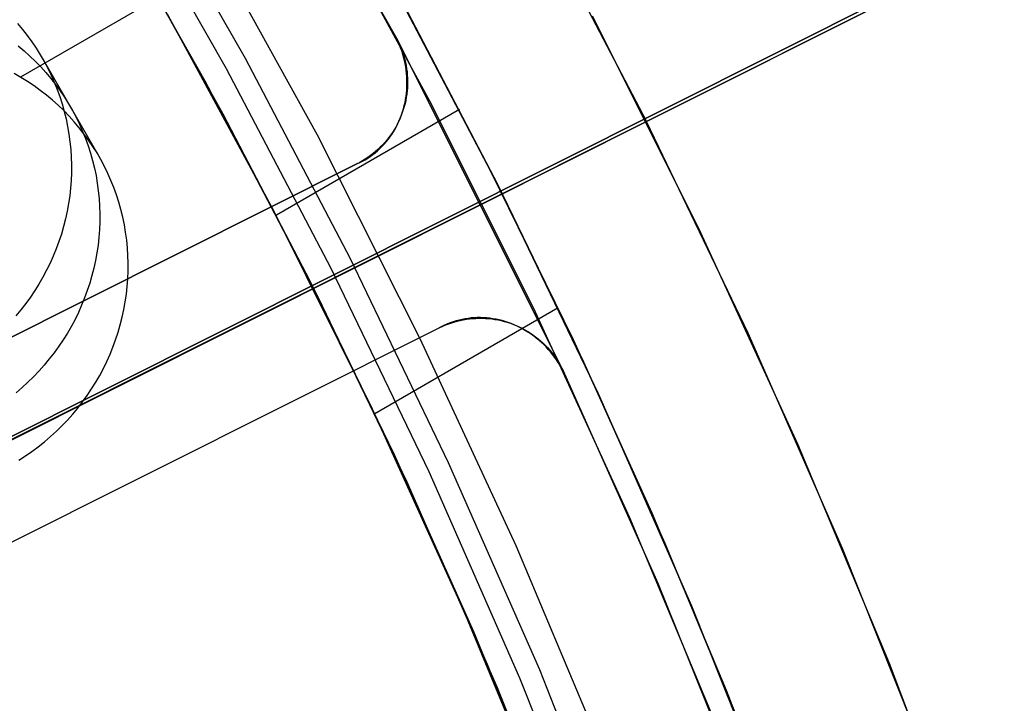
# Model space of a CAD drawing. Header units: millimetres. Extents: x 7986 to 9191, y -11326 to -10283.
# Tile 264 of 312: x 8648.68 to 8659.42, y -10638.55 to -10631.1. Entities that reach past the tile are written whole.
import ezdxf

# ---------------------------------------------------------------- set-up
doc = ezdxf.new("R2010")
doc.units = ezdxf.units.MM
doc.layers.add('color', color=7, linetype='Continuous')
doc.layers.add('luz', color=7, linetype='Continuous')

msp = doc.modelspace()

# ---------------------------------------------------------------- linework, layer by layer
at = {"color": 7, "true_color": 0xffffff}
for p, q in [((9160.337, -10336.326, 35.29), (8648.691, -10631.725, 35.29)), ((8651.142, -10631.522, 60.565), (8649.921, -10629.379, 60.565)), ((8651.142, -10631.522, 60.565), (8649.921, -10629.379, 60.565)), ((8650.937, -10631.634, 60.99), (8649.72, -10629.498, 60.99)), ((8650.937, -10631.634, 60.99), (8649.72, -10629.498, 60.99)), ((8649.489, -10629.635, 61.309), (8650.701, -10631.763, 61.309)), ((8649.489, -10629.635, 18.434), (8650.701, -10631.763, 18.434)), ((8651.928, -10632.358, 18.434), (8650.731, -10630.179, 18.434)), ((8651.928, -10632.358, 18.434), (8650.731, -10630.179, 18.434)), ((8649.901, -10630.34, 41.811), (8650.897, -10632.125, 42.283)), ((8650.942, -10632.208, 34.582), (8649.901, -10630.34, 34.089)), ((8653.894, -10632.898, 19.934), (8652.719, -10630.659, 19.934)), ((8653.894, -10632.898, 61.309), (8652.719, -10630.659, 61.309)), ((8653.816, -10632.745, 42.743), (8652.874, -10630.944, 42.275)), ((8651.449, -10633.174, 60.059), (8650.298, -10631.043, 60.059)), ((8651.449, -10633.174, 60.059), (8650.298, -10631.043, 60.059)), ((8652.915, -10631.02, 34.572), (8653.894, -10632.899, 35.061)), ((8648.659, -10631.14, 40.814), (8648.713, -10631.204, 40.833)), ((8648.713, -10631.204, 40.833), (8648.765, -10631.27, 40.852)), ((8648.765, -10631.27, 40.852), (8648.814, -10631.338, 40.872)), ((8648.664, -10631.384, 38.041), (8648.729, -10631.438, 38.06)), ((8648.814, -10631.338, 40.872), (8648.862, -10631.408, 40.891)), ((8648.862, -10631.408, 40.891), (8648.906, -10631.479, 40.91)), ((8648.729, -10631.438, 38.06), (8648.792, -10631.494, 38.078)), ((8648.792, -10631.494, 38.078), (8648.853, -10631.553, 38.097)), ((8648.906, -10631.479, 40.91), (8648.948, -10631.552, 40.93)), ((8648.927, -10631.515, 40.92), (8649.546, -10632.587, 35.561)), ((8648.853, -10631.553, 38.097), (8648.911, -10631.613, 38.116)), ((8648.911, -10631.613, 38.116), (8648.968, -10631.675, 38.135)), ((8648.948, -10631.552, 40.93), (8648.988, -10631.626, 40.949)), ((8648.988, -10631.626, 40.949), (8649.024, -10631.702, 40.969)), ((8652.288, -10633.706, 60.565), (8651.142, -10631.522, 60.565)), ((8652.288, -10633.706, 60.565), (8651.142, -10631.522, 60.565)), ((8648.696, -10631.728, 35.291), (8648.622, -10631.686, 35.274)), ((8648.768, -10631.772, 35.308), (8648.696, -10631.728, 35.291)), ((8648.968, -10631.675, 38.135), (8649.022, -10631.74, 38.154)), ((8649.024, -10631.702, 40.969), (8649.058, -10631.779, 40.988)), ((8652.079, -10633.811, 60.99), (8650.937, -10631.634, 60.99)), ((8652.079, -10633.811, 60.99), (8650.937, -10631.634, 60.99)), ((8648.838, -10631.819, 35.326), (8648.768, -10631.772, 35.308)), ((8648.907, -10631.868, 35.344), (8648.838, -10631.819, 35.326)), ((8649.022, -10631.74, 38.154), (8649.074, -10631.806, 38.173)), ((8649.058, -10631.779, 40.988), (8649.09, -10631.857, 41.007)), ((8649.074, -10631.806, 38.173), (8649.124, -10631.874, 38.192)), ((8650.701, -10631.763, 61.309), (8651.839, -10633.932, 61.309)), ((8650.701, -10631.763, 18.434), (8651.839, -10633.932, 18.434)), ((8648.973, -10631.92, 35.362), (8648.907, -10631.868, 35.344)), ((8649.038, -10631.974, 35.38), (8648.973, -10631.92, 35.362)), ((8649.09, -10631.857, 41.007), (8649.118, -10631.936, 41.026)), ((8649.118, -10631.936, 41.026), (8649.144, -10632.016, 41.045)), ((8649.124, -10631.874, 38.192), (8649.171, -10631.944, 38.212)), ((8649.171, -10631.944, 38.212), (8649.215, -10632.015, 38.231)), ((8649.101, -10632.03, 35.398), (8649.038, -10631.974, 35.38)), ((8649.162, -10632.088, 35.417), (8649.101, -10632.03, 35.398)), ((8649.144, -10632.016, 41.045), (8649.167, -10632.097, 41.064)), ((8649.215, -10632.015, 38.231), (8649.257, -10632.088, 38.25)), ((8649.221, -10632.149, 35.436), (8649.162, -10632.088, 35.417)), ((8649.167, -10632.097, 41.064), (8649.187, -10632.179, 41.083)), ((8649.277, -10632.211, 35.455), (8649.221, -10632.149, 35.436)), ((8649.257, -10632.088, 38.25), (8649.297, -10632.162, 38.27)), ((8649.297, -10632.162, 38.27), (8649.334, -10632.238, 38.289)), ((8650.897, -10632.125, 42.283), (8651.853, -10633.958, 42.759)), ((8653.475, -10632.078, 42.571), (8651.481, -10633.229, 42.571)), ((8649.187, -10632.179, 41.083), (8649.204, -10632.262, 41.101)), ((8649.204, -10632.262, 41.101), (8649.219, -10632.345, 41.12)), ((8649.332, -10632.276, 35.474), (8649.277, -10632.211, 35.455)), ((8649.334, -10632.238, 38.289), (8649.368, -10632.315, 38.308)), ((8651.938, -10634.129, 35.081), (8650.942, -10632.208, 34.582)), ((8649.219, -10632.345, 41.12), (8649.23, -10632.428, 41.138)), ((8649.383, -10632.342, 35.493), (8649.332, -10632.276, 35.474)), ((8649.368, -10632.315, 38.308), (8649.399, -10632.393, 38.328)), ((8649.433, -10632.41, 35.513), (8649.383, -10632.342, 35.493)), ((8653.049, -10634.577, 18.434), (8651.928, -10632.358, 18.434)), ((8653.049, -10634.577, 18.434), (8651.928, -10632.358, 18.434)), ((8649.23, -10632.428, 41.138), (8649.238, -10632.512, 41.155)), ((8649.399, -10632.393, 38.328), (8649.428, -10632.472, 38.347)), ((8649.428, -10632.472, 38.347), (8649.454, -10632.552, 38.366)), ((8649.48, -10632.479, 35.532), (8649.433, -10632.41, 35.513)), ((8649.525, -10632.551, 35.551), (8649.48, -10632.479, 35.532)), ((8649.238, -10632.512, 41.155), (8649.244, -10632.597, 41.173)), ((8649.454, -10632.552, 38.366), (8649.476, -10632.633, 38.385)), ((8649.567, -10632.623, 35.571), (8649.525, -10632.551, 35.551)), ((8649.244, -10632.597, 41.173), (8649.246, -10632.681, 41.19)), ((8649.246, -10632.681, 41.19), (8649.246, -10632.766, 41.207)), ((8649.476, -10632.633, 38.385), (8649.497, -10632.715, 38.403)), ((8649.606, -10632.698, 35.59), (8649.567, -10632.623, 35.571)), ((8649.643, -10632.773, 35.61), (8649.606, -10632.698, 35.59)), ((8649.246, -10632.766, 41.207), (8649.242, -10632.851, 41.223)), ((8649.497, -10632.715, 38.403), (8649.514, -10632.797, 38.422)), ((8649.514, -10632.797, 38.422), (8649.528, -10632.88, 38.44)), ((8649.677, -10632.85, 35.629), (8649.643, -10632.773, 35.61)), ((8654.718, -10634.59, 43.216), (8653.816, -10632.745, 42.743)), ((8649.242, -10632.851, 41.223), (8649.236, -10632.935, 41.24)), ((8649.528, -10632.88, 38.44), (8649.539, -10632.964, 38.458)), ((8649.708, -10632.928, 35.648), (8649.677, -10632.85, 35.629)), ((8654.991, -10635.176, 19.934), (8653.894, -10632.898, 19.934)), ((8654.991, -10635.176, 61.309), (8653.894, -10632.898, 61.309)), ((8653.894, -10632.899, 35.061), (8654.829, -10634.828, 35.555)), ((8649.227, -10633.019, 41.255), (8649.214, -10633.103, 41.271)), ((8649.236, -10632.935, 41.24), (8649.227, -10633.019, 41.255)), ((8649.539, -10632.964, 38.458), (8649.548, -10633.048, 38.476)), ((8649.737, -10633.008, 35.667), (8649.708, -10632.928, 35.648)), ((8649.763, -10633.088, 35.686), (8649.737, -10633.008, 35.667)), ((8649.214, -10633.103, 41.271), (8649.199, -10633.187, 41.286)), ((8649.548, -10633.048, 38.476), (8649.553, -10633.132, 38.493)), ((8649.786, -10633.169, 35.705), (8649.763, -10633.088, 35.686)), ((8649.199, -10633.187, 41.286), (8649.181, -10633.27, 41.3)), ((8649.553, -10633.132, 38.493), (8649.556, -10633.217, 38.511)), ((8649.556, -10633.217, 38.511), (8649.555, -10633.302, 38.527)), ((8649.806, -10633.251, 35.724), (8649.786, -10633.169, 35.705)), ((8652.527, -10635.344, 60.059), (8651.449, -10633.174, 60.059)), ((8652.527, -10635.344, 60.059), (8651.449, -10633.174, 60.059)), ((8649.181, -10633.27, 41.3), (8649.16, -10633.353, 41.314)), ((8649.555, -10633.302, 38.527), (8649.552, -10633.386, 38.544)), ((8649.823, -10633.333, 35.742), (8649.806, -10633.251, 35.724)), ((8649.837, -10633.416, 35.761), (8649.823, -10633.333, 35.742)), ((8649.136, -10633.435, 41.328), (8649.11, -10633.516, 41.341)), ((8649.16, -10633.353, 41.314), (8649.136, -10633.435, 41.328)), ((8649.552, -10633.386, 38.544), (8649.545, -10633.471, 38.56)), ((8649.849, -10633.5, 35.779), (8649.837, -10633.416, 35.761)), ((8649.11, -10633.516, 41.341), (8649.08, -10633.596, 41.354)), ((8649.536, -10633.555, 38.576), (8649.524, -10633.639, 38.591)), ((8649.545, -10633.471, 38.56), (8649.536, -10633.555, 38.576)), ((8649.857, -10633.584, 35.796), (8649.849, -10633.5, 35.779)), ((8649.08, -10633.596, 41.354), (8649.048, -10633.675, 41.366)), ((8649.524, -10633.639, 38.591), (8649.509, -10633.723, 38.606)), ((8649.862, -10633.668, 35.814), (8649.857, -10633.584, 35.796)), ((8649.865, -10633.753, 35.831), (8649.862, -10633.668, 35.814)), ((8649.013, -10633.753, 41.377), (8648.976, -10633.83, 41.388)), ((8649.048, -10633.675, 41.366), (8649.013, -10633.753, 41.377)), ((8649.509, -10633.723, 38.606), (8649.491, -10633.806, 38.621)), ((8649.865, -10633.837, 35.848), (8649.865, -10633.753, 35.831)), ((8653.358, -10635.928, 60.565), (8652.288, -10633.706, 60.565)), ((8653.358, -10635.928, 60.565), (8652.288, -10633.706, 60.565)), ((8648.976, -10633.83, 41.388), (8648.935, -10633.905, 41.399)), ((8649.491, -10633.806, 38.621), (8649.47, -10633.888, 38.635)), ((8649.861, -10633.922, 35.864), (8649.865, -10633.837, 35.848)), ((8653.146, -10636.026, 60.99), (8652.079, -10633.811, 60.99)), ((8653.146, -10636.026, 60.99), (8652.079, -10633.811, 60.99)), ((8648.892, -10633.98, 41.409), (8648.847, -10634.052, 41.418)), ((8648.935, -10633.905, 41.399), (8648.892, -10633.98, 41.409)), ((8649.446, -10633.97, 38.648), (8649.419, -10634.051, 38.662)), ((8649.47, -10633.888, 38.635), (8649.446, -10633.97, 38.648)), ((8649.855, -10634.007, 35.881), (8649.861, -10633.922, 35.864)), ((8651.839, -10633.932, 61.309), (8652.902, -10636.138, 61.309)), ((8651.839, -10633.932, 18.434), (8652.902, -10636.138, 18.434)), ((8651.853, -10633.958, 42.759), (8652.764, -10635.84, 43.241)), ((8648.847, -10634.052, 41.418), (8648.799, -10634.124, 41.427)), ((8649.419, -10634.051, 38.662), (8649.39, -10634.131, 38.674)), ((8649.833, -10634.175, 35.912), (8649.845, -10634.091, 35.896)), ((8649.845, -10634.091, 35.896), (8649.855, -10634.007, 35.881)), ((8648.749, -10634.193, 41.435), (8648.696, -10634.261, 41.443)), ((8648.799, -10634.124, 41.427), (8648.749, -10634.193, 41.435)), ((8649.39, -10634.131, 38.674), (8649.357, -10634.211, 38.686)), ((8649.818, -10634.259, 35.927), (8649.833, -10634.175, 35.912)), ((8652.885, -10636.102, 35.585), (8651.938, -10634.129, 35.081)), ((8648.696, -10634.261, 41.443), (8648.641, -10634.327, 41.449)), ((8649.322, -10634.289, 38.698), (8649.285, -10634.366, 38.709)), ((8649.357, -10634.211, 38.686), (8649.322, -10634.289, 38.698)), ((8649.8, -10634.342, 35.941), (8649.818, -10634.259, 35.927)), ((8654.552, -10634.241, 35.406), (8652.554, -10635.395, 35.406)), ((8649.285, -10634.366, 38.709), (8649.245, -10634.441, 38.719)), ((8649.779, -10634.424, 35.955), (8649.8, -10634.342, 35.941)), ((8649.202, -10634.515, 38.729), (8649.156, -10634.588, 38.739)), ((8649.245, -10634.441, 38.719), (8649.202, -10634.515, 38.729)), ((8649.728, -10634.587, 35.982), (8649.755, -10634.506, 35.969)), ((8649.755, -10634.506, 35.969), (8649.779, -10634.424, 35.955)), ((8649.156, -10634.588, 38.739), (8649.108, -10634.659, 38.747)), ((8649.699, -10634.667, 35.995), (8649.728, -10634.587, 35.982)), ((8654.093, -10636.833, 18.434), (8653.049, -10634.577, 18.434)), ((8654.093, -10636.833, 18.434), (8653.049, -10634.577, 18.434)), ((8655.576, -10636.48, 43.693), (8654.718, -10634.59, 43.216)), ((8649.058, -10634.729, 38.755), (8649.005, -10634.797, 38.763)), ((8649.108, -10634.659, 38.747), (8649.058, -10634.729, 38.755)), ((8649.667, -10634.746, 36.007), (8649.699, -10634.667, 35.995)), ((8649.005, -10634.797, 38.763), (8648.95, -10634.863, 38.77)), ((8649.594, -10634.901, 36.029), (8649.632, -10634.824, 36.018)), ((8649.632, -10634.824, 36.018), (8649.667, -10634.746, 36.007)), ((8654.829, -10634.828, 35.555), (8655.717, -10636.804, 36.052)), ((8648.893, -10634.928, 38.776), (8648.834, -10634.99, 38.782)), ((8648.95, -10634.863, 38.77), (8648.893, -10634.928, 38.776)), ((8649.554, -10634.977, 36.04), (8649.594, -10634.901, 36.029)), ((8648.772, -10635.05, 38.787), (8648.709, -10635.109, 38.791)), ((8648.834, -10634.99, 38.782), (8648.772, -10635.05, 38.787)), ((8649.466, -10635.124, 36.059), (8649.511, -10635.051, 36.05)), ((8649.511, -10635.051, 36.05), (8649.554, -10634.977, 36.04)), ((8648.709, -10635.109, 38.791), (8648.643, -10635.165, 38.795)), ((8649.418, -10635.195, 36.068), (8649.466, -10635.124, 36.059)), ((8649.315, -10635.333, 36.083), (8649.367, -10635.265, 36.076)), ((8649.367, -10635.265, 36.076), (8649.418, -10635.195, 36.068)), ((8656.009, -10637.491, 19.934), (8654.991, -10635.176, 19.934)), ((8656.009, -10637.491, 61.309), (8654.991, -10635.176, 61.309)), ((8649.26, -10635.399, 36.09), (8649.315, -10635.333, 36.083)), ((8653.529, -10637.549, 60.059), (8652.527, -10635.344, 60.059)), ((8653.529, -10637.549, 60.059), (8652.527, -10635.344, 60.059)), ((8649.143, -10635.526, 36.102), (8649.203, -10635.463, 36.097)), ((8649.203, -10635.463, 36.097), (8649.26, -10635.399, 36.09)), ((8649.018, -10635.644, 36.112), (8649.082, -10635.586, 36.107)), ((8649.082, -10635.586, 36.107), (8649.143, -10635.526, 36.102)), ((8648.885, -10635.754, 36.118), (8648.953, -10635.7, 36.115)), ((8648.953, -10635.7, 36.115), (8649.018, -10635.644, 36.112)), ((8648.745, -10635.855, 36.122), (8648.816, -10635.806, 36.121)), ((8648.816, -10635.806, 36.121), (8648.885, -10635.754, 36.118)), ((8648.673, -10635.902, 36.123), (8648.745, -10635.855, 36.122)), ((8652.764, -10635.84, 43.241), (8653.628, -10637.769, 43.726)), ((8654.136, -10638.276, 60.99), (8653.146, -10636.026, 60.99)), ((8654.136, -10638.276, 60.99), (8653.146, -10636.026, 60.99)), ((8654.351, -10638.186, 60.565), (8653.358, -10635.928, 60.565)), ((8654.351, -10638.186, 60.565), (8653.358, -10635.928, 60.565)), ((8653.781, -10638.127, 36.094), (8652.885, -10636.102, 35.585)), ((8652.902, -10636.138, 61.309), (8653.888, -10638.38, 61.309)), ((8652.902, -10636.138, 18.434), (8653.888, -10638.38, 18.434)), ((8656.387, -10638.412, 44.173), (8655.576, -10636.48, 43.693)), ((8655.057, -10639.124, 18.434), (8654.093, -10636.833, 18.434)), ((8655.057, -10639.124, 18.434), (8654.093, -10636.833, 18.434)), ((8655.717, -10636.804, 36.052), (8656.553, -10638.827, 36.553)), ((8656.946, -10639.839, 19.934), (8656.009, -10637.491, 19.934)), ((8656.946, -10639.839, 61.309), (8656.009, -10637.491, 61.309)), ((8654.456, -10639.787, 60.059), (8653.529, -10637.549, 60.059)), ((8654.456, -10639.787, 60.059), (8653.529, -10637.549, 60.059)), ((8653.628, -10637.769, 43.726), (8654.442, -10639.743, 44.215)), ((8654.622, -10640.201, 36.605), (8653.781, -10638.127, 36.094)), ((8655.047, -10640.559, 60.99), (8654.136, -10638.276, 60.99)), ((8655.047, -10640.559, 60.99), (8654.136, -10638.276, 60.99)), ((8655.265, -10640.477, 60.565), (8654.351, -10638.186, 60.565)), ((8655.265, -10640.477, 60.565), (8654.351, -10638.186, 60.565)), ((8653.888, -10638.38, 61.309), (8654.795, -10640.655, 61.309)), ((8653.888, -10638.38, 18.434), (8654.795, -10640.655, 18.434)), ((8657.151, -10640.386, 44.656), (8656.387, -10638.412, 44.173))]:
    msp.add_line(p, q, dxfattribs=at)
at = {"layer": 'color', "color": 254, "true_color": 0xcad1ee}
for p, q in [((8655.514, -10632.208, -3.495), (8724.703, -10597.532, -36.481)), ((8655.514, -10632.208, -3.495), (8724.703, -10597.532, -36.481)), ((8721.671, -10599.052, -37.21), (8643.079, -10638.439, 0.259)), ((8721.671, -10599.052, -37.21), (8643.079, -10638.439, 0.259)), ((8652.792, -10631.304, -2.642), (8651.554, -10629.089, -2.642)), ((8652.792, -10631.304, -2.642), (8651.554, -10629.089, -2.642)), ((8651.945, -10629.77, 17.559), (8653.151, -10631.982, 17.559)), ((8651.945, -10629.77, 17.559), (8653.151, -10631.982, 17.559)), ((8651.945, -10629.77, 7.459), (8653.151, -10631.982, 7.459)), ((8654.327, -10629.938, -3.495), (8655.514, -10632.208, -3.495)), ((8654.327, -10629.938, -3.495), (8655.514, -10632.208, -3.495)), ((8654.924, -10631.055, 17.559), (8656.084, -10633.37, 17.559)), ((8654.924, -10631.055, 17.559), (8656.084, -10633.37, 17.559)), ((8654.924, -10631.055, 7.032), (8656.084, -10633.37, 7.032)), ((8652.792, -10631.304, 4.359), (8652.808, -10631.335, 4.359)), ((8652.792, -10631.304, 4.359), (8652.792, -10631.304, -2.642)), ((8652.807, -10631.337, -2.641), (8652.792, -10631.304, -2.642)), ((8652.792, -10631.304, 0.859), (8652.808, -10631.335, 0.859)), ((8652.807, -10631.337, -2.641), (8652.792, -10631.304, -2.642)), ((8654.609, -10634.929, 4.359), (8652.792, -10631.304, 4.359)), ((8652.792, -10631.304, 4.359), (8652.792, -10631.304, -2.642)), ((8654.609, -10634.929, 4.359), (8652.792, -10631.304, 4.359)), ((8652.792, -10631.304, 4.359), (8652.808, -10631.335, 4.359)), ((8652.805, -10631.328, 4.359), (8652.805, -10631.328, -2.642)), ((8652.821, -10631.37, -2.64), (8652.807, -10631.337, -2.641)), ((8652.821, -10631.37, -2.64), (8652.807, -10631.337, -2.641)), ((8652.808, -10631.335, 4.359), (8652.823, -10631.366, 4.359)), ((8652.808, -10631.335, 0.859), (8652.823, -10631.366, 0.859)), ((8652.808, -10631.335, 4.359), (8652.823, -10631.366, 4.359)), ((8652.835, -10631.404, -2.638), (8652.821, -10631.37, -2.64)), ((8652.835, -10631.404, -2.638), (8652.821, -10631.37, -2.64)), ((8652.823, -10631.366, 4.359), (8652.836, -10631.398, 4.359)), ((8652.823, -10631.366, 0.859), (8652.836, -10631.398, 0.859)), ((8652.823, -10631.366, 4.359), (8652.836, -10631.398, 4.359)), ((8652.847, -10631.438, -2.636), (8652.835, -10631.404, -2.638)), ((8652.847, -10631.438, -2.636), (8652.835, -10631.404, -2.638)), ((8652.836, -10631.398, 4.359), (8652.849, -10631.43, 4.359)), ((8652.836, -10631.398, 0.859), (8652.849, -10631.43, 0.859)), ((8652.836, -10631.398, 4.359), (8652.849, -10631.43, 4.359)), ((8652.858, -10631.472, -2.633), (8652.847, -10631.438, -2.636)), ((8652.858, -10631.472, -2.633), (8652.847, -10631.438, -2.636)), ((8652.849, -10631.43, 4.359), (8652.86, -10631.463, 4.359)), ((8652.849, -10631.43, 0.859), (8652.86, -10631.463, 0.859)), ((8652.849, -10631.43, 4.359), (8652.86, -10631.463, 4.359)), ((8652.867, -10631.507, -2.63), (8652.858, -10631.472, -2.633)), ((8652.867, -10631.507, -2.63), (8652.858, -10631.472, -2.633)), ((8652.86, -10631.463, 4.359), (8652.871, -10631.496, 4.359)), ((8652.86, -10631.463, 0.859), (8652.871, -10631.496, 0.859)), ((8652.86, -10631.463, 4.359), (8652.871, -10631.496, 4.359)), ((8652.876, -10631.542, -2.626), (8652.867, -10631.507, -2.63)), ((8652.876, -10631.542, -2.626), (8652.867, -10631.507, -2.63)), ((8652.871, -10631.496, 4.359), (8652.88, -10631.53, 4.359)), ((8652.871, -10631.496, 0.859), (8652.88, -10631.53, 0.859)), ((8652.871, -10631.496, 4.359), (8652.88, -10631.53, 4.359)), ((8652.883, -10631.577, -2.622), (8652.876, -10631.542, -2.626)), ((8652.883, -10631.577, -2.622), (8652.876, -10631.542, -2.626)), ((8652.88, -10631.53, 4.359), (8652.888, -10631.564, 4.359)), ((8652.88, -10631.53, 0.859), (8652.888, -10631.564, 0.859)), ((8652.88, -10631.53, 4.359), (8652.888, -10631.564, 4.359)), ((8652.89, -10631.613, -2.617), (8652.883, -10631.577, -2.622)), ((8652.89, -10631.613, -2.617), (8652.883, -10631.577, -2.622)), ((8652.888, -10631.564, 4.359), (8652.895, -10631.598, 4.359)), ((8652.888, -10631.564, 0.859), (8652.895, -10631.598, 0.859)), ((8652.888, -10631.564, 4.359), (8652.895, -10631.598, 4.359)), ((8652.895, -10631.648, -2.612), (8652.89, -10631.613, -2.617)), ((8652.895, -10631.648, -2.612), (8652.89, -10631.613, -2.617)), ((8652.895, -10631.598, 4.359), (8652.9, -10631.632, 4.359)), ((8652.895, -10631.598, 0.859), (8652.9, -10631.632, 0.859)), ((8652.895, -10631.598, 4.359), (8652.9, -10631.632, 4.359)), ((8652.899, -10631.684, -2.607), (8652.895, -10631.648, -2.612)), ((8652.899, -10631.684, -2.607), (8652.895, -10631.648, -2.612)), ((8652.902, -10631.719, -2.601), (8652.899, -10631.684, -2.607)), ((8652.902, -10631.719, -2.601), (8652.899, -10631.684, -2.607)), ((8652.9, -10631.632, 4.359), (8652.905, -10631.666, 4.359)), ((8652.9, -10631.632, 0.859), (8652.905, -10631.666, 0.859)), ((8652.9, -10631.632, 4.359), (8652.905, -10631.666, 4.359)), ((8652.904, -10631.755, -2.594), (8652.902, -10631.719, -2.601)), ((8652.904, -10631.755, -2.594), (8652.902, -10631.719, -2.601)), ((8652.905, -10631.666, 4.359), (8652.908, -10631.701, 4.359)), ((8652.905, -10631.666, 0.859), (8652.908, -10631.701, 0.859)), ((8652.905, -10631.666, 4.359), (8652.908, -10631.701, 4.359)), ((8652.908, -10631.701, 4.359), (8652.91, -10631.736, 4.359)), ((8652.908, -10631.701, 0.859), (8652.91, -10631.736, 0.859)), ((8652.908, -10631.701, 4.359), (8652.91, -10631.736, 4.359)), ((8652.91, -10631.736, 4.359), (8652.911, -10631.77, 4.359)), ((8652.91, -10631.736, 0.859), (8652.911, -10631.77, 0.859)), ((8652.91, -10631.736, 4.359), (8652.911, -10631.77, 4.359)), ((8652.902, -10631.862, -2.572), (8652.904, -10631.826, -2.58)), ((8652.902, -10631.862, -2.572), (8652.904, -10631.826, -2.58)), ((8652.904, -10631.791, -2.587), (8652.904, -10631.755, -2.594)), ((8652.904, -10631.791, -2.587), (8652.904, -10631.755, -2.594)), ((8652.904, -10631.826, -2.58), (8652.904, -10631.791, -2.587)), ((8652.904, -10631.826, -2.58), (8652.904, -10631.791, -2.587)), ((8652.909, -10631.84, 4.359), (8652.906, -10631.875, 4.359)), ((8652.909, -10631.84, 0.859), (8652.906, -10631.875, 0.859)), ((8652.909, -10631.84, 4.359), (8652.906, -10631.875, 4.359)), ((8652.91, -10631.805, 4.359), (8652.909, -10631.84, 4.359)), ((8652.91, -10631.805, 0.859), (8652.909, -10631.84, 0.859)), ((8652.91, -10631.805, 4.359), (8652.909, -10631.84, 4.359)), ((8652.911, -10631.77, 4.359), (8652.91, -10631.805, 4.359)), ((8652.911, -10631.77, 0.859), (8652.91, -10631.805, 0.859)), ((8652.911, -10631.77, 4.359), (8652.91, -10631.805, 4.359)), ((8652.889, -10631.967, -2.546), (8652.895, -10631.932, -2.555)), ((8652.889, -10631.967, -2.546), (8652.895, -10631.932, -2.555)), ((8652.897, -10631.943, 4.359), (8652.89, -10631.978, 4.359)), ((8652.897, -10631.943, 0.859), (8652.89, -10631.978, 0.859)), ((8652.897, -10631.943, 4.359), (8652.89, -10631.978, 4.359)), ((8652.895, -10631.932, -2.555), (8652.899, -10631.897, -2.564)), ((8652.895, -10631.932, -2.555), (8652.899, -10631.897, -2.564)), ((8652.902, -10631.909, 4.359), (8652.897, -10631.943, 4.359)), ((8652.902, -10631.909, 0.859), (8652.897, -10631.943, 0.859)), ((8652.902, -10631.909, 4.359), (8652.897, -10631.943, 4.359)), ((8652.899, -10631.897, -2.564), (8652.902, -10631.862, -2.572)), ((8652.899, -10631.897, -2.564), (8652.902, -10631.862, -2.572)), ((8652.906, -10631.875, 4.359), (8652.902, -10631.909, 4.359)), ((8652.906, -10631.875, 0.859), (8652.902, -10631.909, 0.859)), ((8652.906, -10631.875, 4.359), (8652.902, -10631.909, 4.359)), ((8652.874, -10632.045, 4.359), (8652.864, -10632.078, 4.359)), ((8652.874, -10632.045, 0.859), (8652.864, -10632.078, 0.859)), ((8652.874, -10632.045, 4.359), (8652.864, -10632.078, 4.359)), ((8652.866, -10632.069, -2.517), (8652.875, -10632.035, -2.527)), ((8652.866, -10632.069, -2.517), (8652.875, -10632.035, -2.527)), ((8652.883, -10632.012, 4.359), (8652.874, -10632.045, 4.359)), ((8652.883, -10632.012, 0.859), (8652.874, -10632.045, 0.859)), ((8652.883, -10632.012, 4.359), (8652.874, -10632.045, 4.359)), ((8652.875, -10632.035, -2.527), (8652.883, -10632.001, -2.537)), ((8652.875, -10632.035, -2.527), (8652.883, -10632.001, -2.537)), ((8652.883, -10632.001, -2.537), (8652.889, -10631.967, -2.546)), ((8652.883, -10632.001, -2.537), (8652.889, -10631.967, -2.546)), ((8652.89, -10631.978, 4.359), (8652.883, -10632.012, 4.359)), ((8652.89, -10631.978, 0.859), (8652.883, -10632.012, 0.859)), ((8652.89, -10631.978, 4.359), (8652.883, -10632.012, 4.359)), ((8653.151, -10631.982, 17.559), (8654.281, -10634.235, 17.559)), ((8653.151, -10631.982, 17.559), (8654.281, -10634.235, 17.559)), ((8653.151, -10631.982, 7.459), (8654.281, -10634.235, 7.459)), ((8652.841, -10632.144, 4.359), (8652.827, -10632.176, 4.359)), ((8652.841, -10632.144, 0.859), (8652.827, -10632.176, 0.859)), ((8652.841, -10632.144, 4.359), (8652.827, -10632.176, 4.359)), ((8652.833, -10632.167, -2.485), (8652.845, -10632.135, -2.496)), ((8652.833, -10632.167, -2.485), (8652.845, -10632.135, -2.496)), ((8652.853, -10632.111, 4.359), (8652.841, -10632.144, 4.359)), ((8652.853, -10632.111, 0.859), (8652.841, -10632.144, 0.859)), ((8652.853, -10632.111, 4.359), (8652.841, -10632.144, 4.359)), ((8652.845, -10632.135, -2.496), (8652.856, -10632.102, -2.507)), ((8652.845, -10632.135, -2.496), (8652.856, -10632.102, -2.507)), ((8652.864, -10632.078, 4.359), (8652.853, -10632.111, 4.359)), ((8652.864, -10632.078, 0.859), (8652.853, -10632.111, 0.859)), ((8652.864, -10632.078, 4.359), (8652.853, -10632.111, 4.359)), ((8652.856, -10632.102, -2.507), (8652.866, -10632.069, -2.517)), ((8652.856, -10632.102, -2.507), (8652.866, -10632.069, -2.517)), ((8652.781, -10632.269, 4.359), (8652.763, -10632.299, 4.359)), ((8652.781, -10632.269, 0.859), (8652.763, -10632.299, 0.859)), ((8652.781, -10632.269, 4.359), (8652.763, -10632.299, 4.359)), ((8652.774, -10632.291, -2.438), (8652.79, -10632.261, -2.451)), ((8652.774, -10632.291, -2.438), (8652.79, -10632.261, -2.451)), ((8652.797, -10632.239, 4.359), (8652.781, -10632.269, 4.359)), ((8652.797, -10632.239, 0.859), (8652.781, -10632.269, 0.859)), ((8652.797, -10632.239, 4.359), (8652.781, -10632.269, 4.359)), ((8652.79, -10632.261, -2.451), (8652.806, -10632.23, -2.462)), ((8652.79, -10632.261, -2.451), (8652.806, -10632.23, -2.462)), ((8652.813, -10632.208, 4.359), (8652.797, -10632.239, 4.359)), ((8652.813, -10632.208, 0.859), (8652.797, -10632.239, 0.859)), ((8652.813, -10632.208, 4.359), (8652.797, -10632.239, 4.359)), ((8652.806, -10632.23, -2.462), (8652.82, -10632.199, -2.474)), ((8652.806, -10632.23, -2.462), (8652.82, -10632.199, -2.474)), ((8652.827, -10632.176, 4.359), (8652.813, -10632.208, 4.359)), ((8652.827, -10632.176, 0.859), (8652.813, -10632.208, 0.859)), ((8652.827, -10632.176, 4.359), (8652.813, -10632.208, 4.359)), ((8652.82, -10632.199, -2.474), (8652.833, -10632.167, -2.485)), ((8652.82, -10632.199, -2.474), (8652.833, -10632.167, -2.485)), ((8653.726, -10633.104, 17.559), (8655.514, -10632.208, 17.559)), ((8656.622, -10634.517, -3.495), (8655.514, -10632.208, -3.495)), ((8656.622, -10634.517, -3.495), (8655.514, -10632.208, -3.495)), ((8655.514, -10632.208, 17.559), (8655.514, -10632.208, -3.495)), ((8652.698, -10632.404, -2.388), (8652.718, -10632.377, -2.401)), ((8652.698, -10632.404, -2.388), (8652.718, -10632.377, -2.401)), ((8652.725, -10632.357, 4.359), (8652.704, -10632.385, 4.359)), ((8652.725, -10632.357, 0.859), (8652.704, -10632.385, 0.859)), ((8652.725, -10632.357, 4.359), (8652.704, -10632.385, 4.359)), ((8652.718, -10632.377, -2.401), (8652.738, -10632.349, -2.413)), ((8652.718, -10632.377, -2.401), (8652.738, -10632.349, -2.413)), ((8652.745, -10632.328, 4.359), (8652.725, -10632.357, 4.359)), ((8652.745, -10632.328, 0.859), (8652.725, -10632.357, 0.859)), ((8652.745, -10632.328, 4.359), (8652.725, -10632.357, 4.359)), ((8652.738, -10632.349, -2.413), (8652.756, -10632.32, -2.426)), ((8652.738, -10632.349, -2.413), (8652.756, -10632.32, -2.426)), ((8652.763, -10632.299, 4.359), (8652.745, -10632.328, 4.359)), ((8652.763, -10632.299, 0.859), (8652.745, -10632.328, 0.859)), ((8652.763, -10632.299, 4.359), (8652.745, -10632.328, 4.359)), ((8652.756, -10632.32, -2.426), (8652.774, -10632.291, -2.438)), ((8652.756, -10632.32, -2.426), (8652.774, -10632.291, -2.438)), ((8652.608, -10632.503, -2.334), (8652.631, -10632.48, -2.347)), ((8652.608, -10632.503, -2.334), (8652.631, -10632.48, -2.347)), ((8652.637, -10632.464, 4.359), (8652.612, -10632.489, 4.359)), ((8652.637, -10632.464, 0.859), (8652.612, -10632.489, 0.859)), ((8652.637, -10632.464, 4.359), (8652.612, -10632.489, 4.359)), ((8652.631, -10632.48, -2.347), (8652.655, -10632.455, -2.361)), ((8652.631, -10632.48, -2.347), (8652.655, -10632.455, -2.361)), ((8652.66, -10632.439, 4.359), (8652.637, -10632.464, 4.359)), ((8652.66, -10632.439, 0.859), (8652.637, -10632.464, 0.859)), ((8652.66, -10632.439, 4.359), (8652.637, -10632.464, 4.359)), ((8652.655, -10632.455, -2.361), (8652.677, -10632.43, -2.374)), ((8652.655, -10632.455, -2.361), (8652.677, -10632.43, -2.374)), ((8652.683, -10632.412, 4.359), (8652.66, -10632.439, 4.359)), ((8652.683, -10632.412, 0.859), (8652.66, -10632.439, 0.859)), ((8652.683, -10632.412, 4.359), (8652.66, -10632.439, 4.359)), ((8652.677, -10632.43, -2.374), (8652.698, -10632.404, -2.388)), ((8652.677, -10632.43, -2.374), (8652.698, -10632.404, -2.388)), ((8652.704, -10632.385, 4.359), (8652.683, -10632.412, 4.359)), ((8652.704, -10632.385, 0.859), (8652.683, -10632.412, 0.859)), ((8652.704, -10632.385, 4.359), (8652.683, -10632.412, 4.359)), ((8652.476, -10632.607, -2.264), (8652.504, -10632.588, -2.278)), ((8652.476, -10632.607, -2.264), (8652.504, -10632.588, -2.278)), ((8652.507, -10632.579, 4.359), (8652.478, -10632.6, 4.359)), ((8652.507, -10632.579, 0.859), (8652.478, -10632.6, 0.859)), ((8652.507, -10632.579, 4.359), (8652.478, -10632.6, 4.359)), ((8652.504, -10632.588, -2.278), (8652.531, -10632.568, -2.292)), ((8652.504, -10632.588, -2.278), (8652.531, -10632.568, -2.292)), ((8652.534, -10632.558, 4.359), (8652.507, -10632.579, 4.359)), ((8652.534, -10632.558, 0.859), (8652.507, -10632.579, 0.859)), ((8652.534, -10632.558, 4.359), (8652.507, -10632.579, 4.359)), ((8652.531, -10632.568, -2.292), (8652.557, -10632.548, -2.306)), ((8652.531, -10632.568, -2.292), (8652.557, -10632.548, -2.306)), ((8652.561, -10632.536, 4.359), (8652.534, -10632.558, 4.359)), ((8652.561, -10632.536, 0.859), (8652.534, -10632.558, 0.859)), ((8652.561, -10632.536, 4.359), (8652.534, -10632.558, 4.359)), ((8652.557, -10632.548, -2.306), (8652.583, -10632.526, -2.32)), ((8652.557, -10632.548, -2.306), (8652.583, -10632.526, -2.32)), ((8652.587, -10632.513, 4.359), (8652.561, -10632.536, 4.359)), ((8652.587, -10632.513, 0.859), (8652.561, -10632.536, 0.859)), ((8652.587, -10632.513, 4.359), (8652.561, -10632.536, 4.359)), ((8652.583, -10632.526, -2.32), (8652.608, -10632.503, -2.334)), ((8652.583, -10632.526, -2.32), (8652.608, -10632.503, -2.334)), ((8652.612, -10632.489, 4.359), (8652.587, -10632.513, 4.359)), ((8652.612, -10632.489, 0.859), (8652.587, -10632.513, 0.859)), ((8652.612, -10632.489, 4.359), (8652.587, -10632.513, 4.359)), ((8652.359, -10632.67, -2.207), (8643.862, -10636.929, 1.843)), ((8652.359, -10632.67, 4.359), (8643.862, -10636.929, 4.359)), ((8652.359, -10632.67, -2.207), (8643.862, -10636.929, 1.843)), ((8652.359, -10632.67, 4.359), (8643.862, -10636.929, 4.359)), ((8645.471, -10636.122, 1.076), (8652.359, -10632.67, 1.076)), ((8652.39, -10632.654, 4.359), (8652.359, -10632.67, 4.359)), ((8652.39, -10632.654, 0.859), (8652.359, -10632.67, 0.859)), ((8652.39, -10632.654, 4.359), (8652.359, -10632.67, 4.359)), ((8652.359, -10632.67, -2.207), (8652.389, -10632.656, -2.221)), ((8652.359, -10632.67, -2.207), (8652.389, -10632.656, -2.221)), ((8652.359, -10632.67, 4.359), (8652.359, -10632.67, -2.207)), ((8652.359, -10632.67, 4.359), (8652.359, -10632.67, -2.207)), ((8652.389, -10632.656, -2.221), (8652.419, -10632.641, -2.235)), ((8652.389, -10632.656, -2.221), (8652.419, -10632.641, -2.235)), ((8652.42, -10632.637, 4.359), (8652.39, -10632.654, 4.359)), ((8652.42, -10632.637, 0.859), (8652.39, -10632.654, 0.859)), ((8652.42, -10632.637, 4.359), (8652.39, -10632.654, 4.359)), ((8652.419, -10632.641, -2.235), (8652.448, -10632.624, -2.25)), ((8652.419, -10632.641, -2.235), (8652.448, -10632.624, -2.25)), ((8652.449, -10632.619, 4.359), (8652.42, -10632.637, 4.359)), ((8652.449, -10632.619, 0.859), (8652.42, -10632.637, 0.859)), ((8652.449, -10632.619, 4.359), (8652.42, -10632.637, 4.359)), ((8652.448, -10632.624, -2.25), (8652.476, -10632.607, -2.264)), ((8652.448, -10632.624, -2.25), (8652.476, -10632.607, -2.264)), ((8652.478, -10632.6, 4.359), (8652.449, -10632.619, 4.359)), ((8652.478, -10632.6, 0.859), (8652.449, -10632.619, 0.859)), ((8652.478, -10632.6, 4.359), (8652.449, -10632.619, 4.359)), ((8619.761, -10650.126, 4.359), (8653.726, -10633.104, 4.359)), ((8653.726, -10633.104, 17.559), (8653.726, -10633.104, 4.359)), ((8656.084, -10633.37, 17.559), (8657.163, -10635.723, 17.559)), ((8656.084, -10633.37, 17.559), (8657.163, -10635.723, 17.559)), ((8656.084, -10633.37, 7.032), (8657.163, -10635.723, 7.032)), ((8654.281, -10634.235, 17.559), (8655.331, -10636.526, 17.559)), ((8654.281, -10634.235, 17.559), (8655.331, -10636.526, 17.559)), ((8654.281, -10634.235, 7.459), (8655.331, -10636.526, 7.459)), ((8653.345, -10634.415, -2.25), (8653.314, -10634.428, -2.235)), ((8653.345, -10634.415, -2.25), (8653.314, -10634.428, -2.235)), ((8653.318, -10634.429, 4.359), (8653.35, -10634.417, 4.359)), ((8653.318, -10634.429, 0.859), (8653.35, -10634.417, 0.859)), ((8653.318, -10634.429, 4.359), (8653.35, -10634.417, 4.359)), ((8653.376, -10634.402, -2.264), (8653.345, -10634.415, -2.25)), ((8653.376, -10634.402, -2.264), (8653.345, -10634.415, -2.25)), ((8653.35, -10634.417, 4.359), (8653.383, -10634.405, 4.359)), ((8653.35, -10634.417, 0.859), (8653.383, -10634.405, 0.859)), ((8653.35, -10634.417, 4.359), (8653.383, -10634.405, 4.359)), ((8653.408, -10634.391, -2.278), (8653.376, -10634.402, -2.264)), ((8653.408, -10634.391, -2.278), (8653.376, -10634.402, -2.264)), ((8653.383, -10634.405, 4.359), (8653.416, -10634.394, 4.359)), ((8653.383, -10634.405, 0.859), (8653.416, -10634.394, 0.859)), ((8653.383, -10634.405, 4.359), (8653.416, -10634.394, 4.359)), ((8653.44, -10634.382, -2.292), (8653.408, -10634.391, -2.278)), ((8653.44, -10634.382, -2.292), (8653.408, -10634.391, -2.278)), ((8653.416, -10634.394, 4.359), (8653.45, -10634.385, 4.359)), ((8653.416, -10634.394, 0.859), (8653.45, -10634.385, 0.859)), ((8653.416, -10634.394, 4.359), (8653.45, -10634.385, 4.359)), ((8653.472, -10634.373, -2.306), (8653.44, -10634.382, -2.292)), ((8653.472, -10634.373, -2.306), (8653.44, -10634.382, -2.292)), ((8653.45, -10634.385, 4.359), (8653.483, -10634.377, 4.359)), ((8653.45, -10634.385, 0.859), (8653.483, -10634.377, 0.859)), ((8653.45, -10634.385, 4.359), (8653.483, -10634.377, 4.359)), ((8653.505, -10634.365, -2.32), (8653.472, -10634.373, -2.306)), ((8653.505, -10634.365, -2.32), (8653.472, -10634.373, -2.306)), ((8653.483, -10634.377, 4.359), (8653.518, -10634.37, 4.359)), ((8653.483, -10634.377, 0.859), (8653.518, -10634.37, 0.859)), ((8653.483, -10634.377, 4.359), (8653.518, -10634.37, 4.359)), ((8653.537, -10634.359, -2.334), (8653.505, -10634.365, -2.32)), ((8653.537, -10634.359, -2.334), (8653.505, -10634.365, -2.32)), ((8653.518, -10634.37, 4.359), (8653.552, -10634.364, 4.359)), ((8653.518, -10634.37, 0.859), (8653.552, -10634.364, 0.859)), ((8653.518, -10634.37, 4.359), (8653.552, -10634.364, 4.359)), ((8653.571, -10634.354, -2.347), (8653.537, -10634.359, -2.334)), ((8653.571, -10634.354, -2.347), (8653.537, -10634.359, -2.334)), ((8653.552, -10634.364, 4.359), (8653.586, -10634.359, 4.359)), ((8653.552, -10634.364, 0.859), (8653.586, -10634.359, 0.859)), ((8653.552, -10634.364, 4.359), (8653.586, -10634.359, 4.359)), ((8653.604, -10634.35, -2.361), (8653.571, -10634.354, -2.347)), ((8653.604, -10634.35, -2.361), (8653.571, -10634.354, -2.347)), ((8653.586, -10634.359, 4.359), (8653.621, -10634.356, 4.359)), ((8653.586, -10634.359, 0.859), (8653.621, -10634.356, 0.859)), ((8653.586, -10634.359, 4.359), (8653.621, -10634.356, 4.359)), ((8653.638, -10634.347, -2.374), (8653.604, -10634.35, -2.361)), ((8653.638, -10634.347, -2.374), (8653.604, -10634.35, -2.361)), ((8653.621, -10634.356, 4.359), (8653.655, -10634.354, 4.359)), ((8653.621, -10634.356, 0.859), (8653.655, -10634.354, 0.859)), ((8653.621, -10634.356, 4.359), (8653.655, -10634.354, 4.359)), ((8653.671, -10634.346, -2.388), (8653.638, -10634.347, -2.374)), ((8653.671, -10634.346, -2.388), (8653.638, -10634.347, -2.374)), ((8653.655, -10634.354, 4.359), (8653.69, -10634.352, 4.359)), ((8653.655, -10634.354, 0.859), (8653.69, -10634.352, 0.859)), ((8653.655, -10634.354, 4.359), (8653.69, -10634.352, 4.359)), ((8653.705, -10634.346, -2.401), (8653.671, -10634.346, -2.388)), ((8653.705, -10634.346, -2.401), (8653.671, -10634.346, -2.388)), ((8653.69, -10634.352, 4.359), (8653.725, -10634.353, 4.359)), ((8653.69, -10634.352, 0.859), (8653.725, -10634.353, 0.859)), ((8653.69, -10634.352, 4.359), (8653.725, -10634.353, 4.359)), ((8653.739, -10634.347, -2.413), (8653.705, -10634.346, -2.401)), ((8653.739, -10634.347, -2.413), (8653.705, -10634.346, -2.401)), ((8653.725, -10634.353, 4.359), (8653.76, -10634.354, 4.359)), ((8653.725, -10634.353, 0.859), (8653.76, -10634.354, 0.859)), ((8653.725, -10634.353, 4.359), (8653.76, -10634.354, 4.359)), ((8653.773, -10634.349, -2.426), (8653.739, -10634.347, -2.413)), ((8653.773, -10634.349, -2.426), (8653.739, -10634.347, -2.413)), ((8653.76, -10634.354, 4.359), (8653.794, -10634.357, 4.359)), ((8653.76, -10634.354, 0.859), (8653.794, -10634.357, 0.859)), ((8653.76, -10634.354, 4.359), (8653.794, -10634.357, 4.359)), ((8653.807, -10634.353, -2.438), (8653.773, -10634.349, -2.426)), ((8653.807, -10634.353, -2.438), (8653.773, -10634.349, -2.426)), ((8653.794, -10634.357, 4.359), (8653.829, -10634.36, 4.359)), ((8653.794, -10634.357, 0.859), (8653.829, -10634.36, 0.859)), ((8653.794, -10634.357, 4.359), (8653.829, -10634.36, 4.359)), ((8653.841, -10634.358, -2.451), (8653.807, -10634.353, -2.438)), ((8653.841, -10634.358, -2.451), (8653.807, -10634.353, -2.438)), ((8653.829, -10634.36, 4.359), (8653.863, -10634.365, 4.359)), ((8653.829, -10634.36, 0.859), (8653.863, -10634.365, 0.859)), ((8653.829, -10634.36, 4.359), (8653.863, -10634.365, 4.359)), ((8653.875, -10634.364, -2.462), (8653.841, -10634.358, -2.451)), ((8653.875, -10634.364, -2.462), (8653.841, -10634.358, -2.451)), ((8653.863, -10634.365, 4.359), (8653.897, -10634.371, 4.359)), ((8653.863, -10634.365, 0.859), (8653.897, -10634.371, 0.859)), ((8653.863, -10634.365, 4.359), (8653.897, -10634.371, 4.359)), ((8653.908, -10634.371, -2.474), (8653.875, -10634.364, -2.462)), ((8653.908, -10634.371, -2.474), (8653.875, -10634.364, -2.462)), ((8653.897, -10634.371, 4.359), (8653.931, -10634.379, 4.359)), ((8653.897, -10634.371, 0.859), (8653.931, -10634.379, 0.859)), ((8653.897, -10634.371, 4.359), (8653.931, -10634.379, 4.359)), ((8653.942, -10634.379, -2.485), (8653.908, -10634.371, -2.474)), ((8653.942, -10634.379, -2.485), (8653.908, -10634.371, -2.474)), ((8653.931, -10634.379, 4.359), (8653.965, -10634.387, 4.359)), ((8653.931, -10634.379, 0.859), (8653.965, -10634.387, 0.859)), ((8653.931, -10634.379, 4.359), (8653.965, -10634.387, 4.359)), ((8653.975, -10634.389, -2.496), (8653.942, -10634.379, -2.485)), ((8653.975, -10634.389, -2.496), (8653.942, -10634.379, -2.485)), ((8653.965, -10634.387, 4.359), (8653.998, -10634.397, 4.359)), ((8653.965, -10634.387, 0.859), (8653.998, -10634.397, 0.859)), ((8653.965, -10634.387, 4.359), (8653.998, -10634.397, 4.359)), ((8654.008, -10634.4, -2.507), (8653.975, -10634.389, -2.496)), ((8654.008, -10634.4, -2.507), (8653.975, -10634.389, -2.496)), ((8653.998, -10634.397, 4.359), (8654.031, -10634.408, 4.359)), ((8653.998, -10634.397, 0.859), (8654.031, -10634.408, 0.859)), ((8653.998, -10634.397, 4.359), (8654.031, -10634.408, 4.359)), ((8654.04, -10634.412, -2.517), (8654.008, -10634.4, -2.507)), ((8654.04, -10634.412, -2.517), (8654.008, -10634.4, -2.507)), ((8654.031, -10634.408, 4.359), (8654.064, -10634.42, 4.359)), ((8654.031, -10634.408, 0.859), (8654.064, -10634.42, 0.859)), ((8654.031, -10634.408, 4.359), (8654.064, -10634.42, 4.359)), ((8654.073, -10634.425, -2.527), (8654.04, -10634.412, -2.517)), ((8654.073, -10634.425, -2.527), (8654.04, -10634.412, -2.517)), ((8644.758, -10638.717, 1.843), (8653.255, -10634.458, -2.207)), ((8644.758, -10638.717, 4.359), (8653.255, -10634.458, 4.359)), ((8644.758, -10638.717, 1.843), (8653.255, -10634.458, -2.207)), ((8644.758, -10638.717, 4.359), (8653.255, -10634.458, 4.359)), ((8646.368, -10637.91, 1.076), (8653.255, -10634.458, 1.076)), ((8653.284, -10634.443, -2.221), (8653.255, -10634.458, -2.207)), ((8653.255, -10634.458, 4.359), (8653.286, -10634.443, 4.359)), ((8653.284, -10634.443, -2.221), (8653.255, -10634.458, -2.207)), ((8653.255, -10634.458, 0.859), (8653.286, -10634.443, 0.859)), ((8653.255, -10634.458, 4.359), (8653.286, -10634.443, 4.359)), ((8653.255, -10634.458, -2.207), (8653.255, -10634.458, 4.359)), ((8653.255, -10634.458, -2.207), (8653.255, -10634.458, 4.359)), ((8653.314, -10634.428, -2.235), (8653.284, -10634.443, -2.221)), ((8653.314, -10634.428, -2.235), (8653.284, -10634.443, -2.221)), ((8653.286, -10634.443, 4.359), (8653.318, -10634.429, 4.359)), ((8653.286, -10634.443, 0.859), (8653.318, -10634.429, 0.859)), ((8653.286, -10634.443, 4.359), (8653.318, -10634.429, 4.359)), ((8654.064, -10634.42, 4.359), (8654.096, -10634.433, 4.359)), ((8654.064, -10634.42, 0.859), (8654.096, -10634.433, 0.859)), ((8654.064, -10634.42, 4.359), (8654.096, -10634.433, 4.359)), ((8654.105, -10634.439, -2.537), (8654.073, -10634.425, -2.527)), ((8654.105, -10634.439, -2.537), (8654.073, -10634.425, -2.527)), ((8654.096, -10634.433, 4.359), (8654.128, -10634.447, 4.359)), ((8654.096, -10634.433, 0.859), (8654.128, -10634.447, 0.859)), ((8654.096, -10634.433, 4.359), (8654.128, -10634.447, 4.359)), ((8654.136, -10634.455, -2.546), (8654.105, -10634.439, -2.537)), ((8654.136, -10634.455, -2.546), (8654.105, -10634.439, -2.537)), ((8654.128, -10634.447, 4.359), (8654.159, -10634.462, 4.359)), ((8654.128, -10634.447, 0.859), (8654.159, -10634.462, 0.859)), ((8654.128, -10634.447, 4.359), (8654.159, -10634.462, 4.359)), ((8654.167, -10634.471, -2.555), (8654.136, -10634.455, -2.546)), ((8654.167, -10634.471, -2.555), (8654.136, -10634.455, -2.546)), ((8654.159, -10634.462, 4.359), (8654.19, -10634.479, 4.359)), ((8654.159, -10634.462, 0.859), (8654.19, -10634.479, 0.859)), ((8654.159, -10634.462, 4.359), (8654.19, -10634.479, 4.359)), ((8654.198, -10634.489, -2.564), (8654.167, -10634.471, -2.555)), ((8654.198, -10634.489, -2.564), (8654.167, -10634.471, -2.555)), ((8654.19, -10634.479, 4.359), (8654.22, -10634.496, 4.359)), ((8654.19, -10634.479, 0.859), (8654.22, -10634.496, 0.859)), ((8654.19, -10634.479, 4.359), (8654.22, -10634.496, 4.359)), ((8654.228, -10634.507, -2.572), (8654.198, -10634.489, -2.564)), ((8654.228, -10634.507, -2.572), (8654.198, -10634.489, -2.564)), ((8654.22, -10634.496, 4.359), (8654.249, -10634.515, 4.359)), ((8654.22, -10634.496, 0.859), (8654.249, -10634.515, 0.859)), ((8654.22, -10634.496, 4.359), (8654.249, -10634.515, 4.359)), ((8654.257, -10634.527, -2.58), (8654.228, -10634.507, -2.572)), ((8654.257, -10634.527, -2.58), (8654.228, -10634.507, -2.572)), ((8654.249, -10634.515, 4.359), (8654.278, -10634.534, 4.359)), ((8654.249, -10634.515, 0.859), (8654.278, -10634.534, 0.859)), ((8654.249, -10634.515, 4.359), (8654.278, -10634.534, 4.359)), ((8657.651, -10636.862, -3.495), (8656.622, -10634.517, -3.495)), ((8657.651, -10636.862, -3.495), (8656.622, -10634.517, -3.495)), ((8654.286, -10634.548, -2.587), (8654.257, -10634.527, -2.58)), ((8654.286, -10634.548, -2.587), (8654.257, -10634.527, -2.58)), ((8654.278, -10634.534, 4.359), (8654.306, -10634.555, 4.359)), ((8654.278, -10634.534, 0.859), (8654.306, -10634.555, 0.859)), ((8654.278, -10634.534, 4.359), (8654.306, -10634.555, 4.359)), ((8654.314, -10634.57, -2.594), (8654.286, -10634.548, -2.587)), ((8654.314, -10634.57, -2.594), (8654.286, -10634.548, -2.587)), ((8654.306, -10634.555, 4.359), (8654.334, -10634.576, 4.359)), ((8654.306, -10634.555, 0.859), (8654.334, -10634.576, 0.859)), ((8654.306, -10634.555, 4.359), (8654.334, -10634.576, 4.359)), ((8654.342, -10634.592, -2.601), (8654.314, -10634.57, -2.594)), ((8654.342, -10634.592, -2.601), (8654.314, -10634.57, -2.594)), ((8654.334, -10634.576, 4.359), (8654.36, -10634.599, 4.359)), ((8654.334, -10634.576, 0.859), (8654.36, -10634.599, 0.859)), ((8654.334, -10634.576, 4.359), (8654.36, -10634.599, 4.359)), ((8654.369, -10634.616, -2.607), (8654.342, -10634.592, -2.601)), ((8654.369, -10634.616, -2.607), (8654.342, -10634.592, -2.601)), ((8654.36, -10634.599, 4.359), (8654.386, -10634.622, 4.359)), ((8654.36, -10634.599, 0.859), (8654.386, -10634.622, 0.859)), ((8654.36, -10634.599, 4.359), (8654.386, -10634.622, 4.359)), ((8654.395, -10634.641, -2.612), (8654.369, -10634.616, -2.607)), ((8654.395, -10634.641, -2.612), (8654.369, -10634.616, -2.607)), ((8654.386, -10634.622, 4.359), (8654.411, -10634.646, 4.359)), ((8654.386, -10634.622, 0.859), (8654.411, -10634.646, 0.859)), ((8654.386, -10634.622, 4.359), (8654.411, -10634.646, 4.359)), ((8654.42, -10634.666, -2.617), (8654.395, -10634.641, -2.612)), ((8654.42, -10634.666, -2.617), (8654.395, -10634.641, -2.612)), ((8654.411, -10634.646, 4.359), (8654.435, -10634.671, 4.359)), ((8654.411, -10634.646, 0.859), (8654.435, -10634.671, 0.859)), ((8654.411, -10634.646, 4.359), (8654.435, -10634.671, 4.359)), ((8654.445, -10634.692, -2.622), (8654.42, -10634.666, -2.617)), ((8654.445, -10634.692, -2.622), (8654.42, -10634.666, -2.617)), ((8654.435, -10634.671, 4.359), (8654.458, -10634.697, 4.359)), ((8654.435, -10634.671, 0.859), (8654.458, -10634.697, 0.859)), ((8654.435, -10634.671, 4.359), (8654.458, -10634.697, 4.359)), ((8654.468, -10634.719, -2.626), (8654.445, -10634.692, -2.622)), ((8654.468, -10634.719, -2.626), (8654.445, -10634.692, -2.622)), ((8654.458, -10634.697, 4.359), (8654.481, -10634.724, 4.359)), ((8654.458, -10634.697, 0.859), (8654.481, -10634.724, 0.859)), ((8654.458, -10634.697, 4.359), (8654.481, -10634.724, 4.359)), ((8654.491, -10634.747, -2.63), (8654.468, -10634.719, -2.626)), ((8654.491, -10634.747, -2.63), (8654.468, -10634.719, -2.626)), ((8654.481, -10634.724, 4.359), (8654.502, -10634.751, 4.359)), ((8654.481, -10634.724, 0.859), (8654.502, -10634.751, 0.859)), ((8654.481, -10634.724, 4.359), (8654.502, -10634.751, 4.359)), ((8654.513, -10634.776, -2.633), (8654.491, -10634.747, -2.63)), ((8654.513, -10634.776, -2.633), (8654.491, -10634.747, -2.63)), ((8654.502, -10634.751, 4.359), (8654.522, -10634.779, 4.359)), ((8654.502, -10634.751, 0.859), (8654.522, -10634.779, 0.859)), ((8654.502, -10634.751, 4.359), (8654.522, -10634.779, 4.359)), ((8654.534, -10634.805, -2.636), (8654.513, -10634.776, -2.633)), ((8654.534, -10634.805, -2.636), (8654.513, -10634.776, -2.633)), ((8654.522, -10634.779, 4.359), (8654.542, -10634.808, 4.359)), ((8654.522, -10634.779, 0.859), (8654.542, -10634.808, 0.859)), ((8654.522, -10634.779, 4.359), (8654.542, -10634.808, 4.359)), ((8654.554, -10634.835, -2.638), (8654.534, -10634.805, -2.636)), ((8654.554, -10634.835, -2.638), (8654.534, -10634.805, -2.636)), ((8654.542, -10634.808, 4.359), (8654.56, -10634.837, 4.359)), ((8654.542, -10634.808, 0.859), (8654.56, -10634.837, 0.859)), ((8654.542, -10634.808, 4.359), (8654.56, -10634.837, 4.359)), ((8654.574, -10634.866, -2.64), (8654.554, -10634.835, -2.638)), ((8654.574, -10634.866, -2.64), (8654.554, -10634.835, -2.638)), ((8654.56, -10634.837, 4.359), (8654.578, -10634.867, 4.359)), ((8654.56, -10634.837, 0.859), (8654.578, -10634.867, 0.859)), ((8654.56, -10634.837, 4.359), (8654.578, -10634.867, 4.359)), ((8654.592, -10634.897, -2.641), (8654.574, -10634.866, -2.64)), ((8654.592, -10634.897, -2.641), (8654.574, -10634.866, -2.64)), ((8654.578, -10634.867, 4.359), (8654.594, -10634.898, 4.359)), ((8654.578, -10634.867, 0.859), (8654.594, -10634.898, 0.859)), ((8654.578, -10634.867, 4.359), (8654.594, -10634.898, 4.359)), ((8654.609, -10634.929, -2.642), (8654.592, -10634.897, -2.641)), ((8654.609, -10634.929, -2.642), (8654.592, -10634.897, -2.641)), ((8654.594, -10634.898, 4.359), (8654.609, -10634.929, 4.359)), ((8654.594, -10634.898, 0.859), (8654.609, -10634.929, 0.859)), ((8654.594, -10634.898, 4.359), (8654.609, -10634.929, 4.359)), ((8654.597, -10634.904, 4.359), (8654.597, -10634.904, -2.642)), ((8655.642, -10637.246, -2.642), (8654.609, -10634.929, -2.642)), ((8654.609, -10634.929, -2.642), (8654.609, -10634.929, 4.359)), ((8654.609, -10634.929, -2.642), (8654.609, -10634.929, 4.359)), ((8655.642, -10637.246, -2.642), (8654.609, -10634.929, -2.642)), ((8657.163, -10635.723, 17.559), (8658.161, -10638.113, 17.559)), ((8657.163, -10635.723, 17.559), (8658.161, -10638.113, 17.559)), ((8657.163, -10635.723, 7.032), (8658.161, -10638.113, 7.032)), ((8655.331, -10636.526, 17.559), (8656.302, -10638.851, 17.559)), ((8655.331, -10636.526, 17.559), (8656.302, -10638.851, 17.559)), ((8655.331, -10636.526, 7.459), (8656.302, -10638.851, 7.459)), ((8649.007, -10636.588, 4.359), (8649.007, -10636.588, -0.182)), ((8658.599, -10639.241, -3.495), (8657.651, -10636.862, -3.495)), ((8658.599, -10639.241, -3.495), (8657.651, -10636.862, -3.495)), ((8656.594, -10639.597, -2.642), (8655.642, -10637.246, -2.642)), ((8656.594, -10639.597, -2.642), (8655.642, -10637.246, -2.642)), ((8658.161, -10638.113, 17.559), (8659.075, -10640.535, 17.559)), ((8658.161, -10638.113, 17.559), (8659.075, -10640.535, 17.559)), ((8658.161, -10638.113, 7.032), (8659.075, -10640.535, 7.032))]:
    msp.add_line(p, q, dxfattribs=at)
at = {"layer": 'color'}
for p, q in [((8651.945, -10629.77, 17.559), (8653.151, -10631.982, 17.559)), ((8653.151, -10631.982, 17.559), (8654.281, -10634.235, 17.559)), ((8654.281, -10634.235, 17.559), (8655.331, -10636.526, 17.559)), ((8655.331, -10636.526, 17.559), (8656.302, -10638.851, 17.559))]:
    msp.add_line(p, q, dxfattribs=at)
at = {"layer": 'luz', "color": 254, "true_color": 0xcad1ee}
for p, q in [((8454.571, -10732.99, -56.991), (8722.355, -10598.633, -56.991)), ((8722.355, -10598.633, -58.491), (8454.571, -10732.99, -58.491))]:
    msp.add_line(p, q, dxfattribs=at)

doc.saveas('drawing.dxf')
